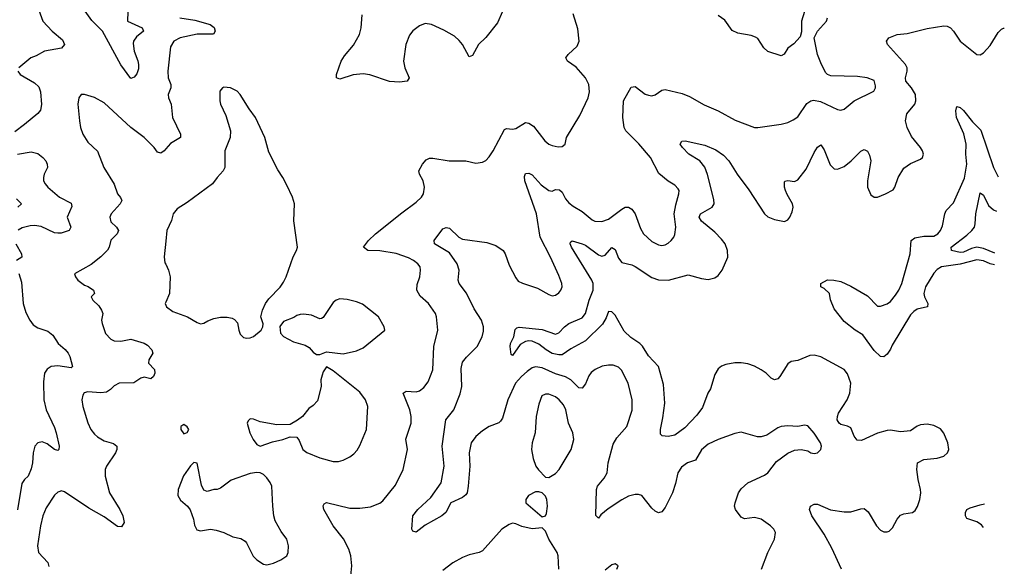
# Model space of a CAD drawing. Header units: inches. Extents: x 1843162 to 1959474, y 907081 to 1016326.
# Tile 346 of 656: x 1949120 to 1955055, y 913107 to 916400. Entities that reach past the tile are written whole.
import ezdxf

# ---------------------------------------------------------------- set-up
doc = ezdxf.new("R2010")
doc.units = ezdxf.units.IN
doc.header["$MEASUREMENT"] = 0
doc.layers.add('B9941', color=7, linetype='Continuous')
doc.layers.add('B9951', color=7, linetype='Continuous')

msp = doc.modelspace()

# ---------------------------------------------------------------- linework, layer by layer
at = {"layer": 'B9941', "color": 5}
for points, elevation in [([(1949077.1, 916570), (1949156.2, 916536.2), (1949201.1, 916501.1), (1949236.4, 916456.4), (1949260.3, 916390), (1949315.3, 916330), (1949378.1, 916278.1), (1949390.9, 916250), (1949372.1, 916227.9), (1949270.5, 916210), (1949218.6, 916181.4), (1949188, 916170), (1949115.5, 916110)], 640), ([(1949770.9, 916450), (1949770.3, 916390.3), (1949859.3, 916350), (1949866.4, 916330), (1949824.2, 916295.8), (1949806, 916270), (1949803.6, 916256.4), (1949810.1, 916210.1), (1949832.8, 916152.8), (1949836.5, 916130), (1949837.2, 916102.8), (1949827.1, 916072.9), (1949810, 916052.7), (1949790, 916046), (1949730, 916128), (1949619.7, 916330), (1949555.3, 916395.3), (1949470, 916513.9)], 640), ([(1949108.2, 916090), (1949122, 916070), (1949210, 916018.9), (1949236.2, 915996.2), (1949246, 915966), (1949251.6, 915888.4), (1949244.6, 915855.4), (1949230, 915835.1), (1949150, 915767.6), (1949090, 915724.5)], 640), ([(1950000, 915620.8), (1949990, 915609.6), (1949970, 915595.6), (1949950, 915602), (1949929.7, 915630), (1949870, 915689.6), (1949789.4, 915750), (1949630, 915899.5), (1949571.3, 915931.3), (1949510, 915949.4), (1949490, 915949.2), (1949476.3, 915930), (1949470.4, 915890), (1949480.5, 915790), (1949486.4, 915750), (1949500.5, 915710), (1949530, 915662.8), (1949588.3, 915608.3), (1949626.4, 915510), (1949689, 915409), (1949710.4, 915350.4), (1949728.4, 915328.4), (1949734.9, 915310), (1949726.4, 915290), (1949671.7, 915230), (1949663.6, 915210), (1949670, 915183), (1949703.1, 915150), (1949715.8, 915130), (1949706.7, 915110), (1949670, 915071.5), (1949658.5, 915030), (1949648.5, 915011.5), (1949609.3, 914970.7), (1949550, 914925.6), (1949450.9, 914869.1), (1949456.4, 914850), (1949470.5, 914830), (1949510, 914800.5), (1949532.3, 914792.3), (1949564.7, 914770), (1949571.3, 914750), (1949551, 914730), (1949561.6, 914710), (1949596.9, 914676.9), (1949612.8, 914650), (1949620.3, 914630), (1949613.7, 914590), (1949617, 914570), (1949637.6, 914510), (1949670, 914474.9), (1949690, 914464.6), (1949730, 914462.6), (1949790, 914474.3), (1949870, 914451.5), (1949890, 914439.5), (1949917.1, 914410), (1949923, 914390), (1949898.9, 914350), (1949896, 914330), (1949932.3, 914292.3), (1949933.7, 914270), (1949926.7, 914250), (1949910, 914235.8), (1949870, 914245.3), (1949850, 914239.3), (1949808.7, 914211.3), (1949719.5, 914210), (1949690, 914194.5), (1949667.8, 914172.2), (1949643.2, 914156.8), (1949610, 914150.9), (1949530, 914157.2), (1949509.1, 914150.9), (1949501.2, 914138.8), (1949495.3, 914110), (1949501.5, 914070), (1949530.2, 913970.2), (1949548.7, 913930), (1949570, 913903.1), (1949590, 913887), (1949630, 913863.6), (1949686.4, 913846.4), (1949704.6, 913830), (1949705, 913810), (1949697.5, 913790), (1949643.9, 913710), (1949636.1, 913690), (1949634.3, 913650), (1949660.6, 913550), (1949724.5, 913450), (1949742.2, 913410), (1949748.9, 913370), (1949734.4, 913345.6), (1949710, 913346.8), (1949630, 913404.4), (1949537.7, 913457.7), (1949390, 913554.7), (1949370, 913561.1), (1949361.6, 913558.4), (1949350, 913554.3), (1949330, 913534.7), (1949280.6, 913459.4), (1949259.2, 913410), (1949244.7, 913350), (1949227.3, 913230), (1949233.4, 913190), (1949290.3, 913130), (1949294.7, 913105.3)], 660), ([(1949106, 915590), (1949190, 915603.5), (1949230, 915593.2), (1949258.9, 915570), (1949277.4, 915550), (1949286.3, 915530), (1949287.2, 915510), (1949267.4, 915470), (1949262.6, 915450), (1949264.2, 915430), (1949273.7, 915410), (1949290.4, 915390), (1949360.3, 915330), (1949430, 915293.7), (1949434, 915274), (1949405.8, 915210), (1949427.9, 915150), (1949418, 915130), (1949370, 915114.4), (1949350, 915113.2), (1949330, 915116.2), (1949250, 915153.8), (1949210, 915159), (1949182.8, 915157.2), (1949134.3, 915145.7), (1949110, 915131.1)], 640), ([(1949101.2, 915321.2), (1949130.2, 915289.8), (1949109.1, 915270.9)], 620), ([(1949097.7, 915050), (1949131.3, 914990), (1949133.7, 914970), (1949100.7, 914950)], 640), ([(1950000, 915065), (1949990.2, 914970.2), (1949995.6, 914935.6), (1950000, 914926)], 680), ([(1949115.2, 914870), (1949130, 914818.8), (1949140.6, 914690), (1949156.2, 914636.2), (1949180.3, 914590), (1949202.1, 914562.1), (1949230, 914542.8), (1949290, 914522.6), (1949319.6, 914499.6), (1949351.8, 914450), (1949393.5, 914413.5), (1949411.3, 914390), (1949422.4, 914370), (1949439.3, 914310), (1949430, 914301.6), (1949350, 914314.9), (1949310.1, 914309.9), (1949285.5, 914294.5), (1949270.2, 914270), (1949262.8, 914217.2), (1949265.5, 914110), (1949280.6, 914050), (1949330, 913943), (1949340.6, 913910), (1949358, 913830), (1949355.5, 913810), (1949350, 913805.1), (1949330, 913811.1), (1949285.6, 913845.6), (1949255.8, 913855.8), (1949230, 913851.3), (1949211.9, 913830), (1949202, 913790), (1949197.7, 913730), (1949190, 913694.5), (1949170.2, 913650), (1949148.9, 913630), (1949133.6, 913606.4), (1949106.2, 913446.2)], 640), ([(1950000, 914697.9), (1949996.4, 914690), (1950000, 914681)], 680)]:
    msp.add_lwpolyline(points, dxfattribs=dict(at, elevation=elevation))
at = {"layer": 'B9951', "color": 5}
for points, elevation in [([(1951116.8, 913050), (1951122.2, 913110), (1951115.6, 913170), (1951104.4, 913210), (1951072.3, 913272.3), (1951008.7, 913350), (1950953.6, 913450), (1950948.4, 913471.6), (1950955.9, 913484.1), (1950970, 913490.3), (1951110, 913458), (1951170, 913456.3), (1951234.6, 913465.4), (1951290, 913486.7), (1951310, 913501.1), (1951384.7, 913595.3), (1951430.9, 913690), (1951456.8, 913810), (1951447.9, 913872.1), (1951479.3, 913970), (1951479.8, 914010), (1951472.5, 914050), (1951431.3, 914150), (1951450, 914162.4), (1951510, 914157.3), (1951530, 914163.7), (1951555.5, 914184.5), (1951582, 914218), (1951610, 914291.3), (1951616.8, 914430), (1951640.9, 914530), (1951632.6, 914610), (1951626.6, 914630), (1951583.5, 914690), (1951533.9, 914733.9), (1951514.6, 914770), (1951516.3, 914803.7), (1951531.1, 914850), (1951536.9, 914890), (1951533.3, 914910), (1951520.7, 914930), (1951494.5, 914950), (1951464.5, 914964.5), (1951390, 914991.8), (1951291.8, 915008.2), (1951218, 915010), (1951193.2, 915030), (1951222.9, 915070), (1951265.6, 915110), (1951423.6, 915236.4), (1951510, 915299.5), (1951541.3, 915330), (1951554.3, 915350), (1951561.1, 915390), (1951552.6, 915430), (1951529.6, 915470), (1951525.6, 915490), (1951547.6, 915530), (1951570, 915556.4), (1951590, 915564.9), (1951610, 915565.3), (1951709.6, 915550.4), (1951810, 915550.4), (1951870, 915535.5), (1951910, 915540.7), (1951930, 915550.7), (1951950, 915574), (1951973.6, 915610), (1952041.8, 915738.2), (1952055.2, 915744.8), (1952090, 915740.7), (1952110, 915743.6), (1952170, 915780.3), (1952190, 915777), (1952217.8, 915757.8), (1952286.4, 915670), (1952310, 915650.4), (1952330, 915641.3), (1952366, 915634), (1952390, 915636), (1952408.7, 915650), (1952416, 915690), (1952496.5, 915823.5), (1952546.9, 915930), (1952555.2, 915964.8), (1952551.1, 916010), (1952531.1, 916050), (1952473.6, 916113.6), (1952422, 916150), (1952412, 916170), (1952426.6, 916190), (1952480.1, 916239.9), (1952493, 916270), (1952484.1, 916344.1), (1952455.6, 916435.6)], 660), ([(1952030.4, 916450), (1951999.9, 916380.1), (1951930, 916292.7), (1951886, 916250), (1951850, 916184), (1951830, 916175.3), (1951790, 916249.4), (1951770, 916275.1), (1951740.8, 916300.8), (1951676.6, 916336.6), (1951602.7, 916370), (1951563.9, 916376.1), (1951530, 916363.5), (1951490, 916333), (1951470, 916307.3), (1951448.1, 916250), (1951433.7, 916150), (1951441.3, 916110), (1951468, 916050), (1951456, 916030), (1951410, 916023.5), (1951350, 916028.3), (1951230, 916068.2), (1951190, 916074.3), (1951130, 916068.4), (1951050, 916042.4), (1951030, 916049.2), (1951029.8, 916070.2), (1951057.7, 916150), (1951078.5, 916181.5), (1951133.2, 916246.8), (1951167.9, 916310), (1951178.6, 916350), (1951185.1, 916430)], 660), ([(1953850, 916448.7), (1953833, 916390), (1953833.2, 916326.8), (1953824.4, 916295.6), (1953786.1, 916253.9), (1953750, 916227.6), (1953727.7, 916192.3), (1953710, 916182), (1953630, 916208.6), (1953606.6, 916230), (1953570, 916287.3), (1953555.5, 916295.5), (1953530, 916304.7), (1953450, 916318.3), (1953414.2, 916334.2), (1953370, 916397), (1953330, 916426)], 640), ([(1950084.9, 916410), (1950176.6, 916396.6), (1950268.2, 916370), (1950291.8, 916351.8), (1950299.1, 916330), (1950287.4, 916312.6), (1950190, 916313.4), (1950088.2, 916290), (1950048.9, 916270), (1950030, 916237.2), (1950012.1, 916090), (1950015, 916050), (1950030.2, 916010), (1950031.2, 915990), (1950015.3, 915950), (1950017.3, 915930), (1950032.7, 915890), (1950040.9, 915810), (1950090.3, 915710), (1950088.4, 915690), (1950030, 915654.3), (1950000, 915620.8)], 660), ([(1953591.5, 913090), (1953629.7, 913190.3), (1953669.4, 913270), (1953675.1, 913310), (1953665.2, 913330), (1953646, 913350), (1953590, 913391.6), (1953550, 913400.5), (1953490, 913393), (1953470, 913402), (1953435.1, 913450), (1953429.7, 913470), (1953432.4, 913490), (1953453.7, 913550), (1953470, 913574), (1953510, 913608.8), (1953610, 913655.5), (1953629.3, 913670), (1953681.7, 913738.3), (1953750, 913787.7), (1953790, 913807.3), (1953830, 913810.6), (1953870, 913802), (1953890, 913790.7), (1953910, 913786), (1953930, 913790.7), (1953949.3, 913810), (1953953.6, 913830), (1953947, 913850), (1953910, 913909.2), (1953870, 913953.2), (1953850, 913957.2), (1953810, 913949.3), (1953750, 913954), (1953710, 913949.5), (1953690, 913942), (1953623.4, 913896.6), (1953590, 913886), (1953567, 913887), (1953470, 913914.5), (1953430, 913906.6), (1953330, 913871.5), (1953270, 913842.4), (1953230, 913807.6), (1953193, 913747), (1953144.9, 913730), (1953110, 913703.6), (1953087.4, 913670), (1953073.7, 913606.3), (1953055.3, 913550), (1953010, 913462), (1952990, 913435.6), (1952970, 913429.7), (1952950, 913438.9), (1952930, 913457.4), (1952870, 913532.6), (1952850, 913540.4), (1952830, 913540.4), (1952790, 913528.6), (1952750, 913507.4), (1952667.1, 913452.9), (1952624, 913416), (1952610, 913397.2), (1952592.7, 913412.7), (1952596.4, 913570), (1952603.5, 913590), (1952642.4, 913637.6), (1952660.8, 913670), (1952667.4, 913730), (1952696.7, 913843.3), (1952719.9, 913880.1), (1952779.8, 913950), (1952811.8, 914048.2), (1952812.9, 914110), (1952788.6, 914210), (1952748.2, 914288.2), (1952730, 914306.6), (1952697.6, 914317.6), (1952670, 914318.4), (1952631.8, 914311.8), (1952590, 914293), (1952565.8, 914274.2), (1952550, 914254), (1952530, 914205.6), (1952510, 914180.4), (1952490, 914182.4), (1952441.4, 914230), (1952410, 914248.4), (1952350, 914266.4), (1952270, 914301.5), (1952230, 914308.4), (1952210, 914302.2), (1952178.9, 914281.1), (1952144.1, 914250), (1952109.3, 914210), (1952062.4, 914110), (1952030, 913999.3), (1952019.2, 913980.8), (1952008.4, 913971.6), (1951950, 913948.6), (1951910, 913922), (1951870, 913889.7), (1951841.8, 913850), (1951829.4, 913790.6), (1951833.7, 913710), (1951824.2, 913590), (1951817.3, 913550), (1951810, 913537.6), (1951790, 913520.4), (1951719.3, 913490), (1951688.2, 913430), (1951664.9, 913410), (1951565.1, 913354.9), (1951510, 913313.2), (1951490, 913319), (1951483.7, 913330), (1951489.8, 913410), (1951520.5, 913450), (1951597.9, 913522.1), (1951659.8, 913610), (1951678.9, 913710), (1951667, 913830), (1951689.8, 913990), (1951736.5, 914050), (1951774.6, 914145.4), (1951785, 914190), (1951782.2, 914297.8), (1951790, 914337.3), (1951812.9, 914367.1), (1951878.3, 914430), (1951908.4, 914490), (1951915.8, 914524.2), (1951915.3, 914550), (1951903.8, 914590), (1951858.8, 914658.8), (1951812.4, 914752.4), (1951769.7, 914810), (1951762.7, 914830), (1951769.8, 914890), (1951756.4, 914930), (1951710, 914995.3), (1951619.5, 915050), (1951619.3, 915070), (1951670, 915139.3), (1951690, 915148.2), (1951710, 915143.8), (1951767, 915090), (1951790, 915078), (1951936.6, 915056.6), (1951990, 915039.1), (1952035.3, 915010), (1952046.9, 914990), (1952070, 914921.6), (1952110, 914844), (1952124.7, 914824.7), (1952150, 914812.2), (1952242, 914782), (1952310, 914743.8), (1952330, 914737.1), (1952350, 914740.4), (1952370, 914753.4), (1952382.9, 914770), (1952389.6, 914790), (1952387.6, 914810), (1952370, 914859.3), (1952318.8, 914970), (1952258, 915090), (1952235.6, 915230), (1952165.7, 915430), (1952163.9, 915456.1), (1952170, 915473.4), (1952190, 915474.9), (1952210, 915464.9), (1952264, 915404), (1952310, 915370.2), (1952330, 915367.2), (1952350, 915375.9), (1952374.6, 915374.6), (1952390, 915360.3), (1952410, 915320.3), (1952430, 915296.5), (1952455.8, 915275.8), (1952510, 915243.6), (1952570, 915193.8), (1952586.4, 915186.4), (1952630, 915184.2), (1952670, 915197.2), (1952750, 915259.1), (1952770, 915270.2), (1952790, 915270.2), (1952810, 915258.3), (1952830.2, 915230), (1952862.7, 915142.7), (1952879.6, 915110), (1952930, 915063.1), (1952970, 915042.6), (1952990, 915038.7), (1953010, 915043.1), (1953030, 915052.7), (1953047.3, 915070), (1953063.6, 915090), (1953070, 915106), (1953075.1, 915150), (1953065.6, 915230), (1953075.2, 915284.8), (1953094, 915350), (1953094.7, 915370), (1953090, 915381.2), (1953070, 915402.9), (1953030, 915427.3), (1952973.8, 915473.8), (1952922.2, 915570), (1952852, 915652), (1952774, 915730), (1952763.1, 915750), (1952756.1, 915810), (1952759.8, 915910), (1952806.3, 915993.7), (1952830, 915997), (1952890, 915951.7), (1952910, 915944.2), (1952930, 915942), (1952950, 915946.7), (1952990, 915974.4), (1953010, 915979.5), (1953114.3, 915954.3), (1953157, 915937), (1953246.5, 915886.5), (1953331.2, 915851.2), (1953433.9, 915793.9), (1953550, 915750.4), (1953570, 915750.4), (1953709.7, 915770.3), (1953750, 915781.3), (1953783.5, 915796.5), (1953810, 915814.4), (1953865.2, 915894.8), (1953889.9, 915910.1), (1953905.9, 915914.1), (1953946.4, 915906.4), (1954050, 915859.3), (1954070, 915855.5), (1954090, 915861.6), (1954149.7, 915910.3), (1954268.7, 915970), (1954279, 915990), (1954279.3, 916000.7), (1954270, 916033.2), (1954228, 916050), (1954170, 916057.6), (1954010, 916062), (1953989.8, 916069.8), (1953980, 916080), (1953953.3, 916130), (1953929.6, 916190), (1953909.3, 916290), (1953929.2, 916330), (1953984, 916390), (1953989, 916410)], 640), ([(1954074.8, 913090), (1954015.7, 913215.7), (1953970, 913300.5), (1953894.5, 913410), (1953881.3, 913450), (1953887, 913470), (1953910, 913482), (1953930, 913480.3), (1954006.8, 913446.8), (1954090, 913434), (1954130, 913435.5), (1954190, 913453.8), (1954210, 913454.6), (1954235.6, 913435.6), (1954284.9, 913350), (1954310, 913324.9), (1954330, 913315.3), (1954350, 913314.4), (1954360.8, 913319.2), (1954382.2, 913337.8), (1954409.8, 913390.2), (1954430, 913414.4), (1954450, 913423.7), (1954501.2, 913430), (1954517.2, 913442.8), (1954532.5, 913467.5), (1954546, 913510), (1954551.2, 913550), (1954551.1, 913570), (1954536.2, 913630), (1954528.6, 913690), (1954532.4, 913730), (1954570, 913749.3), (1954650, 913759.2), (1954690, 913770.4), (1954713.3, 913790), (1954720.5, 913810), (1954715.6, 913850), (1954690, 913909), (1954670, 913936), (1954630, 913955.1), (1954590, 913963.7), (1954550, 913959.7), (1954530, 913951.3), (1954490, 913923.1), (1954430, 913917.8), (1954370, 913926.2), (1954350, 913924.4), (1954290, 913908.3), (1954194.6, 913865.4), (1954167.4, 913867.4), (1954150.5, 913890), (1954130, 913940.3), (1954110, 913952), (1954070, 913961.1), (1954059.3, 913970), (1954048.6, 913990), (1954049.2, 914010), (1954056.7, 914030), (1954109, 914110), (1954124.5, 914150), (1954129.8, 914210), (1954110, 914267.3), (1954090, 914291.9), (1953950, 914368.7), (1953910, 914379.7), (1953883.9, 914376.1), (1953810, 914346.3), (1953770, 914341.6), (1953750, 914327), (1953702, 914250), (1953690, 914236.9), (1953670, 914229.7), (1953650, 914239.6), (1953619.6, 914270), (1953590, 914291.1), (1953550, 914312.6), (1953510, 914327.1), (1953470, 914333.3), (1953430, 914333.3), (1953377, 914323), (1953350, 914312.8), (1953330, 914296.9), (1953310, 914261.6), (1953284.6, 914175.4), (1953268, 914150), (1953235.7, 914064.3), (1953202.4, 914017.6), (1953130, 913941.6), (1953070, 913897.8), (1953028.5, 913888.5), (1952993.3, 913893.3), (1952983.5, 913903.5), (1952982.7, 913930), (1952997.8, 914002.2), (1953008.7, 914090), (1953001.8, 914201.8), (1952971.2, 914310), (1952910, 914374), (1952874, 914434), (1952857.3, 914450), (1952804.6, 914484.6), (1952763.3, 914523.3), (1952710, 914619.1), (1952690, 914639.7), (1952670, 914642), (1952655.7, 914604.3), (1952633.7, 914566.3), (1952530, 914465.7), (1952442.7, 914417.3), (1952390, 914381.2), (1952370, 914379.8), (1952330, 914388.1), (1952293.5, 914410), (1952250, 914444.4), (1952210, 914462.7), (1952190, 914464.7), (1952170, 914460.5), (1952136.5, 914443.5), (1952090, 914377.2), (1952082.5, 914382.5), (1952075.8, 914430), (1952078.9, 914450), (1952098, 914490), (1952107.2, 914532.8), (1952115.9, 914544.1), (1952131.7, 914548.3), (1952270, 914533), (1952350, 914505.4), (1952370, 914513.6), (1952403.5, 914550), (1952430, 914570.2), (1952510, 914603.2), (1952529.9, 914630.1), (1952553, 914710), (1952577, 914770), (1952576.6, 914810), (1952569.9, 914830), (1952446.2, 915030), (1952437.6, 915050), (1952440.8, 915059.2), (1952450, 915067.7), (1952510.4, 915050), (1952530, 915041), (1952610, 914984), (1952630, 914975.6), (1952650, 914980.8), (1952690, 915027.4), (1952710, 915014.4), (1952730, 914962.6), (1952750, 914936.5), (1952810, 914922.3), (1952830, 914913.2), (1952930, 914847.1), (1952970, 914831.9), (1953030.2, 914830.2), (1953150, 914862), (1953230, 914840.8), (1953270, 914834.9), (1953310, 914845.3), (1953330, 914859.6), (1953353.6, 914890), (1953389, 914970), (1953387.4, 915010), (1953371.9, 915050), (1953350, 915078.5), (1953310, 915120.6), (1953230, 915186.3), (1953216.5, 915210), (1953223.5, 915230), (1953294, 915270), (1953305.5, 915290), (1953303.6, 915316.4), (1953266.6, 915466.6), (1953251, 915511), (1953219.7, 915550), (1953154.3, 915590), (1953115.1, 915630), (1953102, 915650), (1953112.1, 915667.9), (1953131.3, 915670), (1953250, 915643.2), (1953315.5, 915615.5), (1953363, 915583), (1953394, 915550), (1953445.5, 915470), (1953515.2, 915375.2), (1953608.9, 915230), (1953630, 915211.8), (1953670, 915195.3), (1953730, 915183.8), (1953750, 915193.4), (1953762.9, 915210), (1953777.5, 915242.5), (1953782.4, 915270), (1953778.3, 915290), (1953745.8, 915345.8), (1953736.7, 915370), (1953730.6, 915390), (1953730, 915421), (1953733, 915427), (1953749.8, 915430.2), (1953790, 915424.5), (1953810, 915434.3), (1953861.7, 915498.3), (1953910, 915600.3), (1953930, 915632.7), (1953950, 915644.9), (1953970, 915615.5), (1954005.9, 915525.9), (1954030, 915500.9), (1954050, 915499.6), (1954090, 915515.6), (1954131.7, 915550), (1954190, 915608.4), (1954210, 915618), (1954230, 915608), (1954243.4, 915583.4), (1954251, 915550), (1954231.4, 915430), (1954230.3, 915390), (1954250, 915345.5), (1954270, 915330.4), (1954290, 915330.3), (1954339.5, 915350), (1954384.8, 915375.2), (1954396, 915390), (1954416.4, 915450), (1954450, 915506), (1954490, 915534), (1954550, 915560.4), (1954562, 915570), (1954567.6, 915590), (1954562.4, 915610), (1954549.6, 915630), (1954495.4, 915695.4), (1954469.1, 915750), (1954460.2, 915790), (1954467.4, 915832.6), (1954515.4, 915890), (1954522.2, 915910), (1954519.8, 915950), (1954496.5, 915990), (1954461.4, 916030), (1954458.9, 916050), (1954469.9, 916090.1), (1954469.3, 916110), (1954460.7, 916130), (1954350.8, 916250), (1954344.7, 916270), (1954358.3, 916290), (1954410, 916311.5), (1954470, 916316.3), (1954590, 916347), (1954690, 916362.7), (1954710, 916360.2), (1954730, 916350.2), (1954750, 916331.2), (1954789.6, 916269.6), (1954890, 916190.3), (1954910, 916188.2), (1954930, 916201.1), (1954970, 916243.9), (1955017.4, 916322.6), (1955037.5, 916342.5), (1955050, 916348.7), (1955055.3, 916348.9)], 620), ([(1950000, 914681), (1950004.4, 914670), (1950042.3, 914642.3), (1950131, 914610), (1950190, 914574.8), (1950210, 914568), (1950230, 914570.8), (1950254, 914586), (1950290, 914599.1), (1950330, 914608), (1950370, 914607.7), (1950400.7, 914600.7), (1950414.4, 914594.4), (1950433.4, 914573.4), (1950440.4, 914530), (1950450, 914504.9), (1950470, 914486), (1950490, 914481.3), (1950510, 914483.7), (1950530, 914490.4), (1950575.1, 914530), (1950585.6, 914550), (1950587, 914567), (1950574, 914610), (1950582.7, 914650), (1950602, 914690), (1950622, 914718), (1950690, 914787.7), (1950710, 914818.8), (1950727.3, 914850), (1950768, 914972), (1950789.4, 915010), (1950795.1, 915030), (1950772, 915188), (1950776, 915290), (1950764.5, 915330), (1950730, 915402), (1950706, 915450), (1950675.6, 915495.6), (1950621.7, 915601.7), (1950598.3, 915690), (1950541.3, 915810), (1950502.8, 915862.8), (1950450, 915949), (1950430, 915969), (1950390, 915989.2), (1950350, 915993.2), (1950342, 915990), (1950326, 915970), (1950326.8, 915910), (1950330.8, 915890), (1950363.4, 915823.4), (1950390.4, 915730), (1950388.5, 915690), (1950357.6, 915610), (1950356.3, 915510), (1950346.8, 915490), (1950310, 915449.2), (1950282.8, 915410), (1950130, 915298), (1950070, 915260.7), (1950044.4, 915230), (1950034.4, 915190), (1950006.7, 915130), (1950000, 915065)], 680), ([(1954995.6, 914923.1), (1954969.6, 914929.6), (1954930, 914947.7), (1954890, 914952.6), (1954790, 914927.2), (1954676.4, 914910), (1954650, 914894), (1954630, 914872.4), (1954580.1, 914790), (1954571, 914750), (1954574.5, 914730), (1954593.8, 914690), (1954592.2, 914670), (1954530, 914655.4), (1954510, 914642.4), (1954490, 914621), (1954380, 914440), (1954370, 914414.7), (1954350, 914384), (1954330, 914369.6), (1954310, 914371.5), (1954270, 914406.2), (1954201.7, 914501.7), (1954156.9, 914530), (1954090, 914581.3), (1954030, 914658.7), (1954008.5, 914711.5), (1954000.7, 914750), (1953970, 914780.9), (1953949.2, 914790), (1953949.5, 914810), (1953990, 914832), (1954028.6, 914831.4), (1954070, 914821.8), (1954130, 914795.1), (1954230, 914736.8), (1954290, 914674.4), (1954310, 914674), (1954350, 914687.8), (1954370, 914702.2), (1954400.4, 914739.6), (1954420.5, 914770), (1954437.9, 914810), (1954487.1, 914990), (1954494.7, 915070), (1954515.2, 915084.8), (1954570, 915095.3), (1954630, 915094.8), (1954655.4, 915110), (1954670.5, 915130), (1954682.1, 915157.9), (1954697.3, 915230), (1954705.6, 915250), (1954750, 915296.5), (1954814.7, 915445.3), (1954830.4, 915529.6), (1954823.8, 915590), (1954824.6, 915650), (1954811.5, 915711.5), (1954768, 915810), (1954763.1, 915850), (1954770, 915877.1), (1954790, 915871.3), (1954810, 915852), (1954863.8, 915783.8), (1954913.6, 915733.6), (1954989.5, 915510), (1955017.8, 915452.3)], 580), ([(1954998.5, 914993.4), (1954930, 915020.7), (1954890, 915029), (1954858.2, 915021.8), (1954810, 914998.5), (1954790, 914997.5), (1954737.6, 915010), (1954735.1, 915030), (1954830, 915101.5), (1954860.4, 915130), (1954874.7, 915150), (1954880.4, 915170), (1954883.7, 915230), (1954910, 915356.3), (1954930, 915342.4), (1954960.4, 915280.4), (1954990, 915253.7), (1955009.1, 915246.1)], 560), ([(1950000, 914926), (1950016.4, 914890), (1950028, 914850), (1950023.8, 914750), (1950000, 914697.9)], 680), ([(1954929.3, 913340.4), (1954917.4, 913357.4), (1954890, 913374.7), (1954830, 913394.3), (1954820.7, 913410), (1954821.6, 913430), (1954830, 913448.4), (1954850, 913459.3), (1954910, 913476.6), (1954935.2, 913482.3)], 580), ([(1952370.9, 913090), (1952366, 913170), (1952359.6, 913190), (1952309.4, 913270), (1952290, 913318), (1952270, 913338), (1952210, 913332.3), (1952147.6, 913347.6), (1952110, 913362.7), (1952090, 913366), (1952070, 913359.5), (1952025.5, 913330), (1951910, 913199.6), (1951890, 913189.7), (1951830, 913176.3), (1951790, 913159.7), (1951731.5, 913128.5), (1951670, 913082)], 660), ([(1952719, 913090), (1952728, 913110), (1952710, 913122), (1952690, 913115.3), (1952650, 913084)], 660)]:
    msp.add_lwpolyline(points, dxfattribs=dict(at, elevation=elevation))
for points, elevation in [([(1951050, 914717.6), (1951026.8, 914710), (1951010, 914696), (1950950, 914606), (1950939.6, 914600.4), (1950930, 914598), (1950879.5, 914619.5), (1950830, 914625.1), (1950810, 914622.9), (1950790, 914618), (1950773.4, 914606.6), (1950710, 914580.7), (1950688.9, 914551.1), (1950692.2, 914512.2), (1950710, 914490.6), (1950770, 914459.3), (1950839.9, 914439.9), (1950864.1, 914424.1), (1950890, 914396), (1950910, 914382.8), (1950930, 914382.8), (1950970, 914398.8), (1951070, 914387.7), (1951150, 914404.4), (1951190, 914423.8), (1951322, 914530), (1951317.2, 914550), (1951283.7, 914610), (1951185.8, 914685.8), (1951150, 914700.7), (1951094.2, 914714.2)], 680), ([(1950970, 914308), (1950950, 914278), (1950942.5, 914257.5), (1950936.3, 914230), (1950936.4, 914190), (1950916.1, 914103.9), (1950890, 914075.3), (1950863.5, 914056.5), (1950824.7, 914010), (1950793.7, 913986.3), (1950750, 913962), (1950670, 913959), (1950570, 913977.2), (1950530, 913994), (1950510, 913995.3), (1950496.9, 913983.1), (1950491.3, 913970), (1950506.8, 913910), (1950526.8, 913870), (1950550, 913841), (1950570, 913831.3), (1950643.2, 913856.8), (1950706, 913870), (1950750, 913886), (1950790, 913884.7), (1950804.5, 913864.5), (1950827.3, 913810), (1950851.9, 913791.9), (1950930, 913760.3), (1951010, 913737.6), (1951042, 913738), (1951070, 913746), (1951110, 913766), (1951134.6, 913785.4), (1951154.2, 913805.8), (1951170, 913834), (1951211, 913930), (1951218.3, 914070), (1951205.4, 914110), (1951170, 914155.1), (1951010, 914285.2)], 680), ([(1952290, 914144.7), (1952266.9, 914133.1), (1952250, 914084), (1952233.8, 914010), (1952227.2, 913910), (1952208.9, 913850), (1952205.8, 913810), (1952216, 913756), (1952230.4, 913710), (1952247.1, 913687.1), (1952290, 913644.7), (1952310, 913641), (1952350, 913666), (1952371.3, 913690), (1952444.2, 913810), (1952461.1, 913870), (1952453.7, 913910), (1952428.9, 913968.9), (1952412.9, 914050), (1952398.7, 914078.7), (1952372.9, 914110), (1952350, 914127.7), (1952310, 914143.5)], 660), ([(1950110, 913962), (1950092, 913950), (1950092, 913930), (1950110, 913904.7), (1950130, 913912), (1950139, 913930), (1950130, 913948)], 680), ([(1950170, 913732.3), (1950150, 913712.7), (1950108.1, 913651.9), (1950074.4, 913570), (1950073.7, 913533.7), (1950090, 913506), (1950131.3, 913470), (1950147.5, 913447.5), (1950167.3, 913390), (1950174.4, 913354.4), (1950187.3, 913327.3), (1950210, 913321), (1950270, 913330.7), (1950304.5, 913324.5), (1950350.6, 913310.6), (1950404.5, 913284.5), (1950453.7, 913273.7), (1950479.1, 913259.1), (1950487.9, 913247.9), (1950528.3, 913168.3), (1950550, 913146), (1950590, 913118.8), (1950610, 913114.8), (1950650, 913124.9), (1950693.6, 913146.4), (1950729.5, 913170.5), (1950739.3, 913190), (1950739.5, 913230), (1950729.4, 913270), (1950695.6, 913315.6), (1950661, 913381), (1950651.5, 913411.5), (1950645.1, 913470), (1950639.1, 913590), (1950630, 913612), (1950610, 913639.5), (1950590, 913659.5), (1950570, 913669.4), (1950550, 913672), (1950510, 913665.1), (1950395.1, 913624.9), (1950330, 913577.2), (1950310, 913569), (1950290, 913568.7), (1950250, 913558), (1950230, 913566), (1950216, 913596), (1950188.9, 913728.9)], 680), ([(1952250, 913555.3), (1952230, 913555.3), (1952187.1, 913532.9), (1952172, 913510), (1952171.3, 913490), (1952270, 913404.7), (1952289, 913411), (1952295.5, 913424.5), (1952302, 913470), (1952298, 913510), (1952290, 913528.7), (1952270, 913548.7)], 660)]:
    msp.add_lwpolyline(points, close=True, dxfattribs=dict(at, elevation=elevation))

doc.saveas('drawing.dxf')
